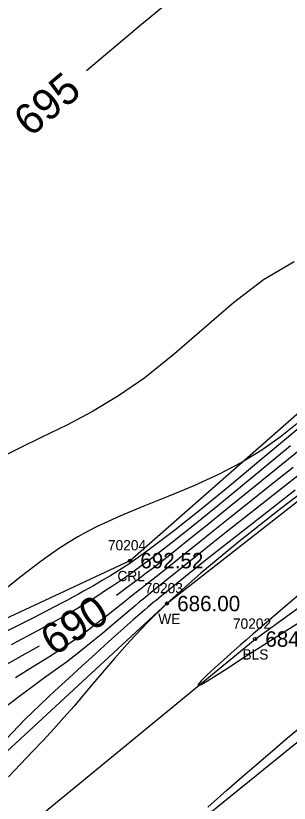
# Model space of a CAD drawing. Extents: x 1376587 to 1378239, y 1000335 to 1003031.
# Drawn here: x 1377464.1 to 1377490.7, y 1001761.2 to 1001837.8 of the extents above; entities that cross this region are included whole.
import ezdxf

# ---------------------------------------------------------------- set-up
doc = ezdxf.new("R2010")
doc.units = 0
for name, color, linetype in [('RD_DTM_BkLn1', 7, 'Continuous'), ('RD_DTM_BkLn_txCode', 7, 'Continuous'), ('RD_DTM_Major1', 7, 'Continuous'), ('RD_DTM_Major1_Lbl', 7, 'Continuous'), ('RD_DTM_Minor1', 7, 'Continuous'), ('RD_EX_H2O', 7, 'Continuous'), ('RD_EX_H2O_txCode', 7, 'Continuous'), ('RD_EX_TX_H2O_ELEV', 7, 'Continuous'), ('RD_EX_TX_Misc_ELEV', 7, 'Continuous'), ('RD_SMD_Locator', 7, 'Continuous')]:
    doc.layers.add(name, color=color, linetype=linetype)

msp = doc.modelspace()

# ---------------------------------------------------------------- linework, layer by layer
at = {"layer": 'RD_DTM_BkLn1'}
msp.add_lwpolyline([(1377383.451, 1001707.403), (1377429.443, 1001729.607), (1377487.4, 1001777.173), (1377524.894, 1001804.328), (1377563.129, 1001842.033), (1377579.051, 1001884.913), (1377593.735, 1001939.438), (1377612.574, 1001996.246), (1377647.794, 1002034.778), (1377670.245, 1002060.611)], dxfattribs=at)
at = {"layer": 'RD_DTM_Major1'}
for points in [[(1377481.202, 1001841), (1377476.352, 1001836.981), (1377470.978, 1001832.477)], [(1377492.541, 1001796.188), (1377490.661, 1001794.689), (1377488.758, 1001793.162), (1377486.719, 1001791.511), (1377484.701, 1001789.869), (1377482.734, 1001788.27), (1377480.852, 1001786.748), (1377479.085, 1001785.337), (1377477.466, 1001784.071), (1377476.81, 1001783.57), (1377476.183, 1001783.097), (1377475.579, 1001782.647), (1377474.993, 1001782.214), (1377474.417, 1001781.792), (1377473.905, 1001781.417)], [(1377492.094, 1001781.839), (1377489.206, 1001779.378), (1377488.501, 1001778.775), (1377487.824, 1001778.195), (1377487.175, 1001777.636), (1377486.552, 1001777.097), (1377485.954, 1001776.576), (1377485.379, 1001776.073), (1377484.355, 1001775.164), (1377483.451, 1001774.344), (1377482.707, 1001773.645), (1377482.165, 1001773.102), (1377481.865, 1001772.747), (1377481.847, 1001772.615), (1377482.153, 1001772.735), (1377482.767, 1001773.093), (1377483.652, 1001773.652), (1377484.772, 1001774.38), (1377486.093, 1001775.241), (1377487.578, 1001776.201), (1377490.481, 1001778.037), (1377493.647, 1001780.004)], [(1377466.382, 1001776.49), (1377464.688, 1001775.533), (1377462.497, 1001774.291)]]:
    msp.add_lwpolyline(points, dxfattribs=at)
at = {"layer": 'RD_DTM_Minor1'}
for points in [[(1377491.219, 1001813.892), (1377488.228, 1001812.114), (1377485.312, 1001809.893), (1377482.437, 1001807.432), (1377479.569, 1001804.935), (1377476.674, 1001802.606), (1377474.116, 1001800.843), (1377471.561, 1001799.317), (1377469.057, 1001797.986), (1377466.654, 1001796.804), (1377464.4, 1001795.727), (1377462.343, 1001794.71)], [(1377492.908, 1001798.747), (1377490.46, 1001796.699), (1377487.763, 1001794.439), (1377484.943, 1001792.092), (1377482.122, 1001789.785), (1377479.424, 1001787.642), (1377476.974, 1001785.789), (1377476.007, 1001785.097), (1377475.094, 1001784.472), (1377474.22, 1001783.899), (1377473.368, 1001783.365), (1377472.522, 1001782.858), (1377471.667, 1001782.362), (1377471.189, 1001782.091), (1377470.699, 1001781.818), (1377470.194, 1001781.541), (1377469.672, 1001781.258), (1377469.127, 1001780.967), (1377468.557, 1001780.666), (1377465.818, 1001779.251), (1377462.706, 1001777.667)], [(1377491.479, 1001798.114), (1377489.838, 1001796.82), (1377488.061, 1001795.561), (1377486.147, 1001794.378), (1377483.852, 1001793.18), (1377481.447, 1001792.091), (1377478.999, 1001791.077), (1377476.57, 1001790.101), (1377474.226, 1001789.128), (1377472.032, 1001788.122), (1377471.073, 1001787.629), (1377470.148, 1001787.117), (1377469.247, 1001786.579), (1377468.358, 1001786.01), (1377467.469, 1001785.406), (1377466.568, 1001784.761), (1377464.53, 1001783.207), (1377462.419, 1001781.512)], [(1377490.863, 1001795.981), (1377488.566, 1001794.096), (1377486.177, 1001792.127), (1377483.77, 1001790.149), (1377481.419, 1001788.238), (1377479.199, 1001786.469), (1377477.184, 1001784.917), (1377476.382, 1001784.322), (1377475.625, 1001783.775), (1377474.903, 1001783.266), (1377474.206, 1001782.787), (1377473.525, 1001782.33), (1377472.852, 1001781.884), (1377472.198, 1001781.458), (1377471.53, 1001781.03), (1377470.838, 1001780.596), (1377470.11, 1001780.153), (1377469.334, 1001779.695), (1377468.5, 1001779.217), (1377466.227, 1001777.974), (1377463.661, 1001776.611)], [(1377492.358, 1001793.66), (1377489.599, 1001791.501), (1377486.982, 1001789.445), (1377484.59, 1001787.558), (1377483.289, 1001786.526), (1377482.089, 1001785.569), (1377480.976, 1001784.679), (1377479.94, 1001783.847), (1377478.967, 1001783.063), (1377478.046, 1001782.319), (1377477.656, 1001782.003), (1377477.272, 1001781.69), (1377476.89, 1001781.379), (1377476.51, 1001781.068), (1377476.128, 1001780.753), (1377475.744, 1001780.433), (1377474.725, 1001779.576), (1377473.669, 1001778.681), (1377472.573, 1001777.759), (1377471.436, 1001776.82), (1377470.256, 1001775.876), (1377469.031, 1001774.937), (1377467.935, 1001774.133), (1377466.802, 1001773.319), (1377465.628, 1001772.47), (1377464.411, 1001771.564), (1377463.147, 1001770.577)], [(1377491.106, 1001793.871), (1377488.837, 1001792.079), (1377486.649, 1001790.338), (1377484.949, 1001788.978), (1377483.334, 1001787.679), (1377481.805, 1001786.448), (1377480.366, 1001785.289), (1377479.018, 1001784.209), (1377477.765, 1001783.214), (1377476.742, 1001782.41), (1377476.25, 1001782.025), (1377475.284, 1001781.268), (1377474.804, 1001780.889), (1377473.898, 1001780.168), (1377472.97, 1001779.431), (1377472.008, 1001778.681), (1377471.002, 1001777.92), (1377469.939, 1001777.151), (1377468.809, 1001776.377), (1377467.321, 1001775.42), (1377465.735, 1001774.435), (1377464.07, 1001773.4)], [(1377494.019, 1001792.993), (1377489.882, 1001789.84), (1377485.862, 1001786.678), (1377482.12, 1001783.582), (1377478.815, 1001780.628), (1377476.901, 1001778.752), (1377475.212, 1001776.969), (1377473.702, 1001775.273), (1377472.325, 1001773.658), (1377471.034, 1001772.118), (1377469.784, 1001770.648), (1377468.795, 1001769.526), (1377467.791, 1001768.422), (1377466.76, 1001767.314), (1377465.692, 1001766.182), (1377464.574, 1001765.003), (1377463.396, 1001763.756)], [(1377491.307, 1001791.649), (1377488.113, 1001789.16), (1377485.183, 1001786.867), (1377482.647, 1001784.874), (1377481.786, 1001784.194), (1377480.995, 1001783.566), (1377480.262, 1001782.981), (1377479.575, 1001782.429), (1377478.924, 1001781.9), (1377478.296, 1001781.386), (1377478.026, 1001781.163), (1377477.757, 1001780.939), (1377477.488, 1001780.715), (1377477.219, 1001780.489), (1377476.948, 1001780.26), (1377476.675, 1001780.027), (1377475.539, 1001779.042), (1377474.352, 1001777.993), (1377473.123, 1001776.889), (1377471.86, 1001775.744), (1377470.57, 1001774.568), (1377469.261, 1001773.374), (1377468.588, 1001772.761), (1377467.907, 1001772.136), (1377467.212, 1001771.49), (1377466.496, 1001770.814), (1377465.755, 1001770.097), (1377464.983, 1001769.331), (1377462.516, 1001766.775)], [(1377482.789, 1001760.806), (1377484.665, 1001762.462), (1377486.639, 1001764.188), (1377488.632, 1001765.909), (1377490.569, 1001767.551), (1377492.372, 1001769.038)]]:
    msp.add_lwpolyline(points, dxfattribs=at)
at = {"layer": 'RD_EX_H2O'}
for points in [[(1377371.252, 1001717.109), (1377416.25, 1001757.296), (1377475.229, 1001784.803), (1377512.738, 1001817.7), (1377552.09, 1001850.898), (1377560.519, 1001889.442), (1377574.43, 1001946.767), (1377597.904, 1001999.745), (1377634.426, 1002044.577), (1377653.836, 1002074.863)], [(1377375.48, 1001712.375), (1377425.1, 1001742.046), (1377446.325, 1001750.641), (1377478.815, 1001780.628), (1377516.487, 1001810.096), (1377555.392, 1001847.339), (1377570.71, 1001887.013), (1377585.15, 1001942.134), (1377603.162, 1001999.025), (1377641.819, 1002043.694), (1377653.807, 1002063.492)], [(1377385.629, 1001693.938), (1377390.694, 1001700.812), (1377433.353, 1001720.083), (1377495.927, 1001770.719), (1377533.606, 1001798.759), (1377554.825, 1001824.254), (1377571.985, 1001835.514), (1377587.866, 1001882.08), (1377602.651, 1001935.241), (1377621.67, 1001991.754), (1377650.408, 1002023.693), (1377680.271, 1002054.334)]]:
    msp.add_lwpolyline(points, dxfattribs=at)
at = {"layer": 'RD_SMD_Locator'}
for centre in [(1377475.229, 1001784.803), (1377478.815, 1001780.628), (1377487.4, 1001777.173)]:
    msp.add_circle(centre, 0.15, dxfattribs=at)

# ---------------------------------------------------------------- texts
at = {"layer": 'RD_DTM_BkLn_txCode'}
for s, p in [('70202', (1377485.243, 1001778.173)), ('BLS', (1377486.172, 1001775.173))]:
    msp.add_text(s, height=1, dxfattribs=at).set_placement(p)
at = {"layer": 'RD_DTM_Major1_Lbl'}
for s, rotation, p in [('695', 39.96737, (1377465.523, 1001825.948)), ('690', 33.21886, (1377467.811, 1001775.443))]:
    msp.add_text(s, height=3, rotation=rotation, dxfattribs=at).set_placement(p)
at = {"layer": 'RD_EX_H2O_txCode'}
for s, p in [('70204', (1377473.072, 1001785.803)), ('CRL', (1377474.001, 1001782.803)), ('70203', (1377476.658, 1001781.628)), ('WE', (1377477.976, 1001778.628))]:
    msp.add_text(s, height=1, dxfattribs=at).set_placement(p)
at = {"layer": 'RD_EX_TX_H2O_ELEV'}
for s, p in [('692.52', (1377476.229, 1001784.053)), ('686.00', (1377479.815, 1001779.878))]:
    msp.add_text(s, height=1.5, dxfattribs=at).set_placement(p)
at = {"layer": 'RD_EX_TX_Misc_ELEV'}
msp.add_text('684.93', height=1.5, dxfattribs=at).set_placement((1377488.4, 1001776.423))

doc.saveas('drawing.dxf')
